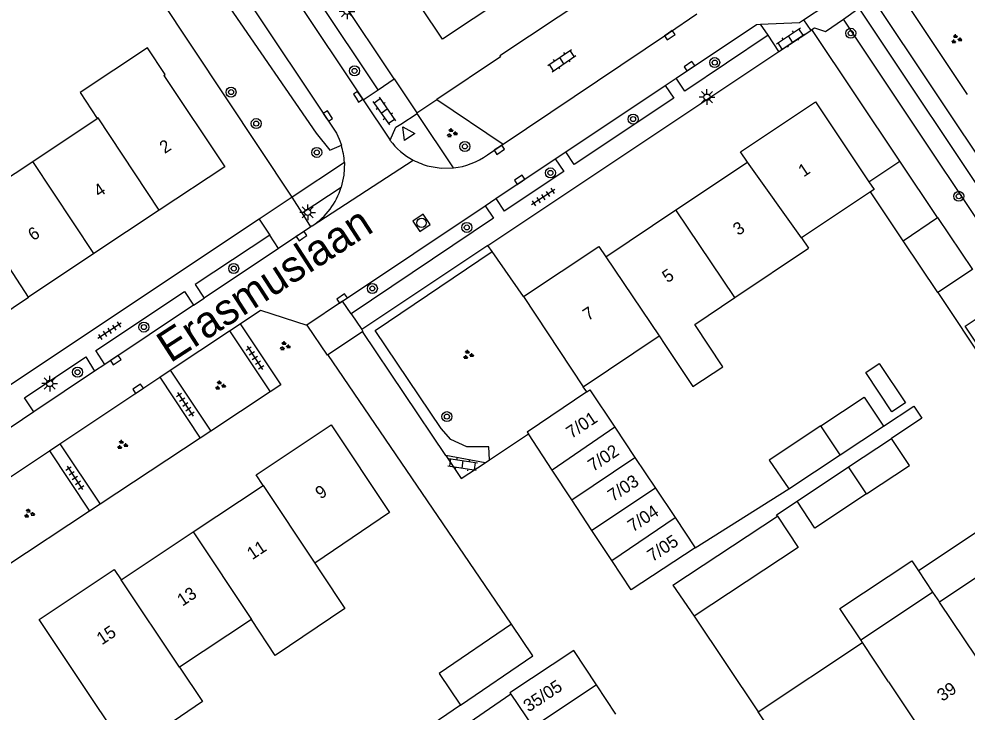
# Model space of a CAD drawing. Extents: x 137999 to 141000, y 397500 to 400501.
# Drawn here: x 138337.9 to 138413.7, y 399613.1 to 399668.5 of the extents above; entities that cross this region are included whole.
import ezdxf

# ---------------------------------------------------------------- set-up
doc = ezdxf.new("R2010")
doc.units = 0
for name, color, linetype in [('gg-afsc-erfafscheiding', 7, 'Continuous'), ('gg-anno-huisnummerreeks BGT', 7, 'Continuous'), ('gg-anno-openbare ruimte label', 7, 'Continuous'), ('gg-bbg-bijgebouw', 7, 'Continuous'), ('gg-bbg-gedigitaliseerde bebouwing', 7, 'Continuous'), ('gg-bbg-gedigitaliseerde bijgebouw', 7, 'Continuous'), ('gg-bbg-hoofdgebouw', 7, 'Continuous'), ('gg-bbg-luifel en loopbrug', 7, 'Continuous'), ('gg-bbg-tussenscheiding', 7, 'Continuous'), ('gg-knt-verharding', 7, 'Continuous'), ('gg-knt-verharding nz', 7, 'Continuous'), ('gt-grn-groengrens', 7, 'Continuous'), ('gt-grn-vlakafsluiter', 7, 'Continuous'), ('gt-grn-weggrens', 7, 'Continuous'), ('gt-symb-boom', 7, 'Continuous'), ('gt-symb-groenvak', 7, 'Continuous'), ('gt-symb-klinker verharding', 7, 'Continuous'), ('gt-symb-kolk', 7, 'Continuous'), ('gt-symb-lichtmast', 7, 'Continuous'), ('gt-symb-rioolschacht', 7, 'Continuous'), ('gt-symb-tegel verharding', 7, 'Continuous'), ('gt-symb-waterafsluiter', 7, 'Continuous')]:
    doc.layers.add(name, color=color, linetype=linetype)

# ---------------------------------------------------------------- blocks, each defined once
blk = doc.blocks.new('gt0-KOLK')
at = {"layer": 'gt-symb-kolk'}
blk.add_lwpolyline([(0, 0), (0.375, 0), (0.375, 0.4), (-0.375, 0.4), (-0.375, 0), (0, 0)], dxfattribs=at)
blk = doc.blocks.new('gt0-BOOM')
at = {"layer": 'gt-symb-boom'}
for radius in [0.4, 0.2]:
    blk.add_circle((0, 0), radius, dxfattribs=at)
blk = doc.blocks.new('gt0-RS')
at = {"layer": 'gt-symb-rioolschacht'}
blk.add_lwpolyline([(-0.5, -0.5), (0.5, -0.5), (0.5, 0.5), (-0.5, 0.5)], close=True, dxfattribs=at)
blk.add_circle((0, 0), 0.375, dxfattribs=at)
blk = doc.blocks.new('gt0-GRVAK')
at = {"layer": 'gt-symb-groenvak'}
for p, q in [((-0.11, 0.189), (-0.228, 0.24)), ((-0.182, 0.153), (0.088, 0.153)), ((-0.091, 0.211), (-0.156, 0.322)), ((-0.047, 0.214), (-0.047, 0.393)), ((-0.004, 0.211), (0.061, 0.322)), ((0.015, 0.189), (0.133, 0.24)), ((0.262, -0.052), (0.197, 0.059)), ((0.305, -0.049), (0.305, 0.13)), ((0.349, -0.052), (0.414, 0.059)), ((-0.245, -0.228), (-0.363, -0.177)), ((-0.318, -0.264), (-0.047, -0.264)), ((-0.226, -0.206), (-0.291, -0.095)), ((-0.183, -0.203), (-0.183, -0.024)), ((-0.139, -0.206), (-0.074, -0.095)), ((-0.12, -0.228), (-0.002, -0.177)), ((0.243, -0.074), (0.125, -0.023)), ((0.17, -0.11), (0.441, -0.11)), ((0.368, -0.074), (0.486, -0.023))]:
    blk.add_line(p, q, dxfattribs=at)
blk = doc.blocks.new('gt0-LMAST')
at = {"layer": 'gt-symb-lichtmast'}
for p, q in [((-0.182, 0.173), (-0.447, 0.438)), ((-0.005, 0.246), (-0.005, 0.621)), ((0.172, 0.173), (0.437, 0.438)), ((-0.255, -0.004), (-0.63, -0.004)), ((-0.182, -0.181), (-0.447, -0.446)), ((-0.005, -0.254), (-0.005, -0.629)), ((0.437, -0.446), (0.172, -0.181)), ((0.245, -0.004), (0.62, -0.004))]:
    blk.add_line(p, q, dxfattribs=at)
blk.add_circle((-0.005, -0.004), 0.25, dxfattribs=at)
blk = doc.blocks.new('gt0-TEG1')
at = {"layer": 'gt-symb-tegel verharding'}
for p, q in [((-1.125, 0), (1.125, 0)), ((-0.9, -0.25), (-0.9, 0.25)), ((-0.45, -0.25), (-0.45, 0.25)), ((0, -0.25), (0, 0.25)), ((0.45, -0.25), (0.45, 0.25)), ((0.9, -0.25), (0.9, 0.25))]:
    blk.add_line(p, q, dxfattribs=at)
blk = doc.blocks.new('gt0-KL1')
at = {"layer": 'gt-symb-klinker verharding'}
for p, q in [((-1.15, 0.3), (1.15, 0.3)), ((-1, -0.3), (-1, 0.3)), ((-0.5, 0.3), (-0.5, 0.45)), ((0, -0.3), (0, 0.3)), ((0.5, 0.3), (0.5, 0.45)), ((1, -0.3), (1, 0.3)), ((-1.15, -0.3), (1.15, -0.3)), ((-0.5, -0.45), (-0.5, -0.3)), ((0.5, -0.45), (0.5, -0.3))]:
    blk.add_line(p, q, dxfattribs=at)
blk = doc.blocks.new('gt0-WAFSL')
at = {"layer": 'gt-symb-waterafsluiter'}
for p, q in [((-0.5, -0.333), (0, 0.667)), ((0, 0.667), (0.5, -0.333)), ((0.5, -0.333), (-0.5, -0.333))]:
    blk.add_line(p, q, dxfattribs=at)

msp = doc.modelspace()

# ---------------------------------------------------------------- linework, layer by layer
at = {"layer": 'gg-afsc-erfafscheiding'}
for p, q in [((138359.765, 399654.216), (138347.16, 399673.18)), ((138386.804, 399672.429), (138376.362, 399665.51)), ((138408.339, 399657.099), (138401.303, 399667.602)), ((138369.72, 399660.961), (138371.331, 399662.031)), ((138375.751, 399649.876), (138375.405, 399650.371)), ((138378.26, 399646.28), (138375.751, 399649.876)), ((138358.848, 399639.219), (138358.013, 399638.668)), ((138358.013, 399638.668), (138353.256, 399635.528)), ((138353.256, 399635.528), (138352.421, 399634.976)), ((138352.421, 399634.976), (138344.41, 399629.688)), ((138391.989, 399626.204), (138399.468, 399630.912)), ((138343.575, 399629.136), (138336.884, 399624.719)), ((138344.41, 399629.688), (138343.575, 399629.136)), ((138377.254, 399614.518), (138368.849, 399608.793)), ((138373.219, 399613.654), (138367.972, 399610.081))]:
    msp.add_line(p, q, dxfattribs=at)
for points in [[(138407.027, 399635.928), (138409.445, 399637.532), (138410.092, 399636.56), (138407.673, 399634.955)], [(138398.557, 399628.742), (138398.487, 399628.847), (138400.125, 399629.946)]]:
    msp.add_lwpolyline(points, dxfattribs=at)
at = {"layer": 'gg-bbg-bijgebouw'}
for p, q in [((138408.6, 399650.74), (138411.36, 399652.59)), ((138411.36, 399652.59), (138414.14, 399648.44)), ((138411.38, 399646.6), (138408.6, 399650.74)), ((138414.14, 399648.44), (138411.38, 399646.6)), ((138380.557, 399632.42), (138378.655, 399635.311)), ((138385.561, 399635.837), (138387.167, 399633.43)), ((138387.167, 399633.43), (138388.795, 399630.991)), ((138382.115, 399630.053), (138380.557, 399632.42)), ((138388.795, 399630.991), (138390.368, 399628.634)), ((138383.729, 399627.601), (138382.115, 399630.053)), ((138390.206, 399623.232), (138398.557, 399628.742)), ((138390.368, 399628.634), (138391.989, 399626.204)), ((138385.305, 399625.208), (138383.729, 399627.601)), ((138390.206, 399623.232), (138391.891, 399620.75)), ((138385.641, 399612.916), (138384.092, 399615.266)), ((138377.254, 399614.518), (138379.016, 399611.891))]:
    msp.add_line(p, q, dxfattribs=at)
for points in [[(138415.569, 399640.913), (138413.56, 399643.93), (138416.04, 399645.58)], [(138383.314, 399638.663), (138378.557, 399635.459), (138378.655, 399635.311)], [(138383.314, 399638.663), (138383.563, 399638.831), (138385.561, 399635.837)], [(138398.557, 399628.742), (138400.209, 399626.238), (138391.891, 399620.75)], [(138391.989, 399626.204), (138386.86, 399622.845), (138385.305, 399625.208)], [(138377.288, 399620.115), (138371.502, 399616.175), (138373.219, 399613.654)], [(138373.219, 399613.654), (138379.005, 399617.594), (138377.288, 399620.115)], [(138384.092, 399615.266), (138382.286, 399618.007), (138377.173, 399614.639), (138377.254, 399614.518)]]:
    msp.add_lwpolyline(points, dxfattribs=at)
at = {"layer": 'gg-bbg-gedigitaliseerde bebouwing'}
for p, q in [((138395.146, 399646.195), (138401.05, 399650.14)), ((138378.26, 399646.28), (138383.036, 399639.082)), ((138391.942, 399644.054), (138395.146, 399646.195)), ((138383.036, 399639.082), (138389.102, 399643.133)), ((138389.102, 399643.133), (138389.553, 399642.457)), ((138367.546, 399629.026), (138361.583, 399624.981)), ((138417.29, 399625.75), (138411.498, 399621.87)), ((138361.583, 399624.981), (138362.087, 399624.203)), ((138405.215, 399618.859), (138410.958, 399622.682)), ((138410.958, 399622.682), (138411.498, 399621.87)), ((138344.224, 399613.455), (138339.54, 399620.49)), ((138356.502, 399620.489), (138350.76, 399616.671)), ((138397.027, 399613.101), (138405.347, 399618.661)), ((138405.347, 399618.661), (138405.215, 399618.859))]:
    msp.add_line(p, q, dxfattribs=at)
for points in [[(138389.553, 399642.457), (138391.785, 399639.093), (138394.179, 399640.682), (138391.942, 399644.054)], [(138362.087, 399624.203), (138363.986, 399621.373), (138358.403, 399617.626), (138356.502, 399620.489)], [(138350.76, 399616.671), (138352.588, 399613.93), (138346.653, 399609.888), (138344.224, 399613.455)]]:
    msp.add_lwpolyline(points, dxfattribs=at)
at = {"layer": 'gg-bbg-gedigitaliseerde bijgebouw'}
for p, q in [((138403.58, 399633.641), (138407.027, 399635.928)), ((138404.232, 399632.672), (138407.673, 399634.955)), ((138399.468, 399630.912), (138403.58, 399633.641)), ((138400.125, 399629.946), (138404.232, 399632.672))]:
    msp.add_line(p, q, dxfattribs=at)
for points in [[(138402.024, 399635.957), (138405.484, 399638.253), (138407.027, 399635.928)], [(138402.024, 399635.957), (138397.899, 399633.22), (138399.468, 399630.912)], [(138405.676, 399630.524), (138409.104, 399632.799), (138407.673, 399634.955)], [(138405.676, 399630.524), (138401.556, 399627.79), (138400.125, 399629.946)]]:
    msp.add_lwpolyline(points, dxfattribs=at)
at = {"layer": 'gg-bbg-hoofdgebouw'}
for p, q in [((138339.032, 399657.081), (138344.19, 399660.497)), ((138333.804, 399653.62), (138339.032, 399657.081)), ((138390.443, 399653.199), (138396.15, 399657.01)), ((138406.007, 399654.648), (138400.49, 399650.97)), ((138349.145, 399653.175), (138343.92, 399649.71)), ((138384.83, 399649.45), (138390.443, 399653.199)), ((138400.49, 399650.97), (138401.05, 399650.14)), ((138343.92, 399649.71), (138338.695, 399646.245)), ((138333.47, 399642.78), (138338.695, 399646.245)), ((138362.88, 399636.03), (138367.546, 399629.026)), ((138351.855, 399627.486), (138357.44, 399631.2)), ((138346.1, 399623.66), (138351.855, 399627.486)), ((138401.621, 399606.226), (138397.027, 399613.101))]:
    msp.add_line(p, q, dxfattribs=at)
for points in [[(138375.602, 399677.029), (138379.14, 399671.74), (138371.79, 399666.83), (138368.255, 399672.11)], [(138349.515, 399663.947), (138349.62, 399664.016), (138348.199, 399666.155), (138342.813, 399662.576), (138344.19, 399660.497)], [(138349.515, 399663.947), (138354.37, 399656.64), (138349.145, 399653.175)], [(138396.15, 399657.01), (138395.61, 399657.84), (138401.61, 399661.84), (138405.863, 399655.456)], [(138405.863, 399655.456), (138406.28, 399654.83), (138406.007, 399654.648)], [(138378.26, 399646.28), (138384.28, 399650.28), (138384.83, 399649.45)], [(138357.44, 399631.2), (138356.88, 399632.03), (138362.88, 399636.03)], [(138339.54, 399620.49), (138345.53, 399624.48), (138346.1, 399623.66)]]:
    msp.add_lwpolyline(points, dxfattribs=at)
at = {"layer": 'gg-bbg-luifel en loopbrug'}
for p, q in [((138405.863, 399655.456), (138408.339, 399657.099)), ((138411.36, 399652.59), (138408.339, 399657.099)), ((138408.6, 399650.74), (138406.007, 399654.648)), ((138409.824, 399624.385), (138410.958, 399622.682))]:
    msp.add_line(p, q, dxfattribs=at)
for points in [[(138411.38, 399646.6), (138415.281, 399640.722), (138415.569, 399640.913)], [(138407.697, 399637.071), (138405.614, 399640.21), (138406.699, 399640.93), (138408.782, 399637.791), (138407.697, 399637.071)], [(138416.593, 399626.797), (138415.628, 399628.247), (138409.824, 399624.385)], [(138405.215, 399618.859), (138403.553, 399621.357), (138409.296, 399625.179), (138409.824, 399624.385)]]:
    msp.add_lwpolyline(points, dxfattribs=at)
at = {"layer": 'gg-bbg-tussenscheiding'}
for p, q in [((138343.92, 399649.71), (138339.032, 399657.081)), ((138400.49, 399650.97), (138396.15, 399657.01)), ((138338.695, 399646.245), (138333.804, 399653.62)), ((138395.146, 399646.195), (138390.443, 399653.199)), ((138384.83, 399649.45), (138389.102, 399643.133)), ((138403.58, 399633.641), (138402.024, 399635.957)), ((138385.561, 399635.837), (138380.557, 399632.42)), ((138382.115, 399630.053), (138387.167, 399633.43)), ((138405.676, 399630.524), (138404.232, 399632.672)), ((138357.44, 399631.2), (138361.583, 399624.981)), ((138388.795, 399630.991), (138383.729, 399627.601)), ((138385.305, 399625.208), (138390.368, 399628.634)), ((138351.855, 399627.486), (138356.502, 399620.489)), ((138350.76, 399616.671), (138346.1, 399623.66)), ((138417.226, 399613.354), (138411.498, 399621.87)), ((138407.435, 399615.523), (138405.347, 399618.661)), ((138407.435, 399615.523), (138411.45, 399609.51)), ((138384.092, 399615.266), (138379.016, 399611.891))]:
    msp.add_line(p, q, dxfattribs=at)
msp.add_lwpolyline([(138349.145, 399653.175), (138344.259, 399660.543), (138344.19, 399660.497)], dxfattribs=at)
at = {"layer": 'gg-knt-verharding'}
for p, q in [((138367.919, 399663.663), (138360.246, 399675.166)), ((138366.632, 399662.79), (138358.934, 399674.324)), ((138358.218, 399672.838), (138365.447, 399661.987)), ((138408.294, 399670.552), (138413.712, 399662.431)), ((138397.801, 399667.147), (138397.208, 399668.035)), ((138400.628, 399668.383), (138401.214, 399667.543)), ((138398.668, 399665.849), (138397.801, 399667.147)), ((138398.668, 399665.849), (138401.214, 399667.543)), ((138401.214, 399667.543), (138401.303, 399667.602)), ((138375.405, 399650.371), (138398.668, 399665.849)), ((138376.362, 399665.51), (138376.422, 399665.419)), ((138376.422, 399665.419), (138371.331, 399662.031)), ((138366.632, 399662.79), (138367.919, 399663.663)), ((138367.919, 399663.663), (138369.72, 399660.961)), ((138389.58, 399663.142), (138390.45, 399663.723)), ((138365.447, 399661.987), (138366.632, 399662.79)), ((138381.643, 399657.839), (138389.58, 399663.142)), ((138365.447, 399661.987), (138367.585, 399658.776)), ((138371.331, 399662.031), (138376.618, 399658.447)), ((138369.765, 399660.894), (138369.72, 399660.961)), ((138368.452, 399660.063), (138369.765, 399660.894)), ((138372.657, 399656.559), (138369.765, 399660.894)), ((138375.368, 399657.599), (138376.618, 399658.447)), ((138376.049, 399654.102), (138380.792, 399657.271)), ((138380.792, 399657.271), (138381.643, 399657.839)), ((138363.939, 399656.993), (138359.765, 399654.216)), ((138360.573, 399652.956), (138363.691, 399655.009)), ((138359.765, 399654.216), (138357.133, 399652.465)), ((138375.192, 399653.529), (138376.049, 399654.102)), ((138376.049, 399654.102), (138376.71, 399653.103)), ((138363.787, 399645.909), (138375.192, 399653.529)), ((138361.266, 399651.857), (138360.573, 399652.956)), ((138361.266, 399651.857), (138358.675, 399650.128)), ((138361.362, 399651.921), (138361.266, 399651.857)), ((138358.675, 399650.128), (138357.978, 399651.195)), ((138375.405, 399650.371), (138365.32, 399643.66)), ((138358.675, 399650.128), (138352.723, 399646.158)), ((138351.888, 399645.601), (138352.723, 399646.158)), ((138364.484, 399644.907), (138363.787, 399645.909)), ((138351.888, 399645.601), (138344.79, 399640.866)), ((138364.484, 399644.907), (138365.32, 399643.66)), ((138350.016, 399640.39), (138354.762, 399643.546)), ((138354.762, 399643.546), (138355.595, 399644.101)), ((138354.762, 399643.546), (138358.013, 399638.668)), ((138355.595, 399644.101), (138358.848, 399639.219)), ((138362.624, 399641.646), (138365.395, 399643.483)), ((138372.044, 399633.597), (138365.395, 399643.483)), ((138377.288, 399620.115), (138362.624, 399641.646)), ((138344.79, 399640.866), (138343.958, 399640.31)), ((138343.958, 399640.31), (138339.112, 399637.078)), ((138341.195, 399634.512), (138349.184, 399639.835)), ((138349.184, 399639.835), (138350.016, 399640.39)), ((138349.184, 399639.835), (138352.421, 399634.976)), ((138350.016, 399640.39), (138353.256, 399635.528)), ((138339.112, 399637.078), (138338.361, 399638.203)), ((138339.112, 399637.078), (138336.29, 399635.195)), ((138375.549, 399633.252), (138378.655, 399635.311)), ((138340.363, 399633.957), (138341.195, 399634.512)), ((138341.195, 399634.512), (138344.41, 399629.688)), ((138334.711, 399630.191), (138340.363, 399633.957)), ((138340.363, 399633.957), (138343.575, 399629.136)), ((138372.044, 399633.597), (138373.273, 399631.743)), ((138375.18, 399633.007), (138372.044, 399633.597)), ((138373.273, 399631.743), (138375.18, 399633.007)), ((138375.18, 399633.007), (138375.549, 399633.252)), ((138391.891, 399620.75), (138397.027, 399613.101))]:
    msp.add_line(p, q, dxfattribs=at)
for points in [[(138440.315, 399619.017), (138406.227, 399670.043), (138395.709, 399685.813)], [(138348.172, 399682.024), (138363.3, 399659.33), (138363.522, 399658.852), (138363.698, 399658.36)], [(138400.628, 399668.383), (138402.417, 399669.562), (138399.592, 399673.827)], [(138403.834, 399668.445), (138405.06, 399669.31), (138439.83, 399617.24), (138438.86, 399616.6), (138440.177, 399614.565)], [(138390.45, 399663.723), (138396.88, 399668.02), (138397.208, 399668.035)], [(138397.208, 399668.035), (138400.32, 399668.18), (138400.628, 399668.383)], [(138401.303, 399667.602), (138401.51, 399667.74), (138402.41, 399667.44), (138403.834, 399668.445)], [(138397.801, 399667.147), (138391.141, 399662.699), (138390.45, 399663.723)], [(138389.58, 399663.142), (138390.275, 399662.131), (138382.314, 399656.828), (138381.643, 399657.839)], [(138367.585, 399658.776), (138368.038, 399659.801), (138368.452, 399660.063)], [(138380.792, 399657.271), (138381.481, 399656.258), (138376.71, 399653.103)], [(138363.939, 399656.993), (138363.903, 399655.99), (138363.691, 399655.009)], [(138370.718, 399656.691), (138371.684, 399656.542), (138372.657, 399656.559)], [(138375.192, 399653.529), (138375.864, 399652.539), (138364.484, 399644.907)], [(138357.133, 399652.465), (138336.262, 399638.582), (138333.608, 399636.816)], [(138357.978, 399651.195), (138352.023, 399647.245), (138352.723, 399646.158)], [(138344.79, 399640.866), (138344.058, 399641.984), (138351.167, 399646.698), (138351.888, 399645.601)], [(138355.595, 399644.101), (138357.23, 399645.19), (138360.93, 399644)], [(138360.93, 399644), (138362.57, 399641.61), (138362.624, 399641.646)], [(138365.32, 399643.66), (138365.42, 399643.5), (138365.395, 399643.483)], [(138338.361, 399638.203), (138343.259, 399641.471), (138343.958, 399640.31)]]:
    msp.add_lwpolyline(points, dxfattribs=at)
for centre, radius, start, end in [((138372.094, 399662.154), 5.634, 216.83376, 241.89246), ((138358.215, 399656.689), 5.732, 3.04406, 16.95277), ((138372.097, 399662.168), 5.648, 241.94067, 255.87019), ((138372.077, 399662.123), 5.595, 275.94732, 306.02854), ((138358.236, 399656.701), 5.711, 303.18295, 342.76913)]:
    msp.add_arc(centre, radius, start, end, dxfattribs=at)
at = {"layer": 'gg-knt-verharding nz'}
msp.add_lwpolyline([(138376.618, 399658.447), (138389.841, 399667.322), (138392.119, 399668.866)], dxfattribs=at)
at = {"layer": 'gt-grn-groengrens'}
for points in [[(138347.15, 399681.343), (138354.783, 399669.329), (138361.678, 399659.342), (138362.778, 399657.984), (138363.698, 399658.36)], [(138439.327, 399613.999), (138436.196, 399618.618), (138436.827, 399619.036), (138403.834, 399668.445)], [(138375.549, 399633.252), (138375.481, 399634.283), (138373.725, 399634.274), (138372.452, 399634.872), (138371.675, 399635.731), (138366.394, 399643.583), (138375.751, 399649.876)]]:
    msp.add_lwpolyline(points, dxfattribs=at)
at = {"layer": 'gt-grn-vlakafsluiter'}
msp.add_line((138383.314, 399638.663), (138383.036, 399639.082), dxfattribs=at)
at = {"layer": 'gt-grn-weggrens'}
for p, q in [((138361.362, 399651.921), (138369.44, 399657.184)), ((138360.573, 399652.956), (138359.765, 399654.216)), ((138357.133, 399652.465), (138357.978, 399651.195)), ((138363.787, 399645.909), (138360.93, 399644))]:
    msp.add_line(p, q, dxfattribs=at)

# ---------------------------------------------------------------- block references
at = {"layer": 'gt-symb-boom'}
for p in [(138404.417, 399667.313), (138364.751, 399664.309), (138393.541, 399664.97), (138354.879, 399662.609), (138356.892, 399660.095), (138387.015, 399660.456), (138373.57, 399658.267), (138361.73, 399657.792), (138380.407, 399656.159), (138413.05, 399654.29), (138373.726, 399651.801), (138355.092, 399648.522), (138366.173, 399646.927), (138347.915, 399643.845), (138342.608, 399640.241), (138372.134, 399636.691)]:
    msp.add_blockref('gt0-BOOM', p, dxfattribs=at)
at = {"layer": 'gt-symb-groenvak'}
for p in [(138412.846, 399666.837), (138372.519, 399659.339), (138359.167, 399642.325), (138373.823, 399641.621), (138353.996, 399639.174), (138346.174, 399634.434), (138338.727, 399628.942)]:
    msp.add_blockref('gt0-GRVAK', p, dxfattribs=at)
at = {"layer": 'gt-symb-klinker verharding'}
for p, rotation in [((138399.603, 399666.859), 33.83302869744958), ((138381.32, 399665.13), 34.19864361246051), ((138367.124, 399661.1), -55.18164551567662), ((138373.39, 399632.885), -8.802804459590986)]:
    msp.add_blockref('gt0-KL1', p, dxfattribs=dict(at, rotation=rotation))
at = {"layer": 'gt-symb-kolk'}
for p, rotation in [((138389.841, 399667.322), -146.1350568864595), ((138391.634, 399664.516), 33.833028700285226), ((138364.872, 399662.131), -56.42118627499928), ((138362.454, 399660.592), -56.42118627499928), ((138376.213, 399658.172), -145.8013563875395), ((138378.062, 399655.447), 33.83302869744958), ((138360.624, 399650.946), 33.78542796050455), ((138363.867, 399645.96), 33.78542795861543), ((138345.771, 399641.04), 33.785427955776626), ((138347.564, 399638.752), 33.785427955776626)]:
    msp.add_blockref('gt0-KOLK', p, dxfattribs=dict(at, rotation=rotation))
at = {"layer": 'gt-symb-lichtmast'}
for p in [(138364.157, 399669.06), (138392.925, 399662.212), (138361.016, 399653.01), (138340.388, 399639.339)]:
    msp.add_blockref('gt0-LMAST', p, dxfattribs=at)
at = {"layer": 'gt-symb-rioolschacht', "rotation": 33.83302869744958}
msp.add_blockref('gt0-RS', (138370.112, 399652.162), dxfattribs=at)
at = {"layer": 'gt-symb-tegel verharding'}
for p, rotation in [((138379.827, 399654.221), -146.5005999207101), ((138345.164, 399643.548), -146.5005999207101), ((138356.782, 399641.384), -56.34172813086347), ((138351.22, 399637.678), -56.34172813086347), ((138342.392, 399631.797), -56.34172813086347)]:
    msp.add_blockref('gt0-TEG1', p, dxfattribs=dict(at, rotation=rotation))
at = {"layer": 'gt-symb-waterafsluiter', "rotation": 33.705956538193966}
msp.add_blockref('gt0-WAFSL', (138368.969, 399659.293), dxfattribs=at)

# ---------------------------------------------------------------- texts
at = {"layer": 'gg-anno-huisnummerreeks BGT'}
for s, rotation, p in [('2', 33.6, (138349.576, 399657.659)), ('1', 33.7, (138400.645, 399655.788)), ('4', 33.6, (138344.323, 399654.176)), ('6', 33.6, (138339.068, 399650.691)), ('3', 33.7, (138395.422, 399651.113)), ('5', 33.7, (138389.763, 399647.333)), ('7', 33.6, (138383.417, 399644.303)), ('7/01', 33.4, (138382.087, 399634.899)), ('7/02', 33.4, (138383.817, 399632.27)), ('7/03', 33.4, (138385.403, 399629.86)), ('9', 33.7, (138362.036, 399630.059)), ('7/04', 33.4, (138386.998, 399627.438)), ('7/05', 33.4, (138388.564, 399625.06)), ('11', 33.6, (138356.57, 399625.218)), ('13', 33.6, (138350.989, 399621.507)), ('15', 33.7, (138344.55, 399618.42)), ('35/05', 33.4, (138378.664, 399613.058)), ('39', 33.7, (138411.738, 399613.905))]:
    msp.add_text(s, height=1, rotation=rotation, dxfattribs=at).set_placement(p)
at = {"layer": 'gg-anno-openbare ruimte label'}
msp.add_text('Erasmuslaan', height=2.5, rotation=32.9, dxfattribs=at).set_placement((138350.022, 399640.937))

doc.saveas('drawing.dxf')
